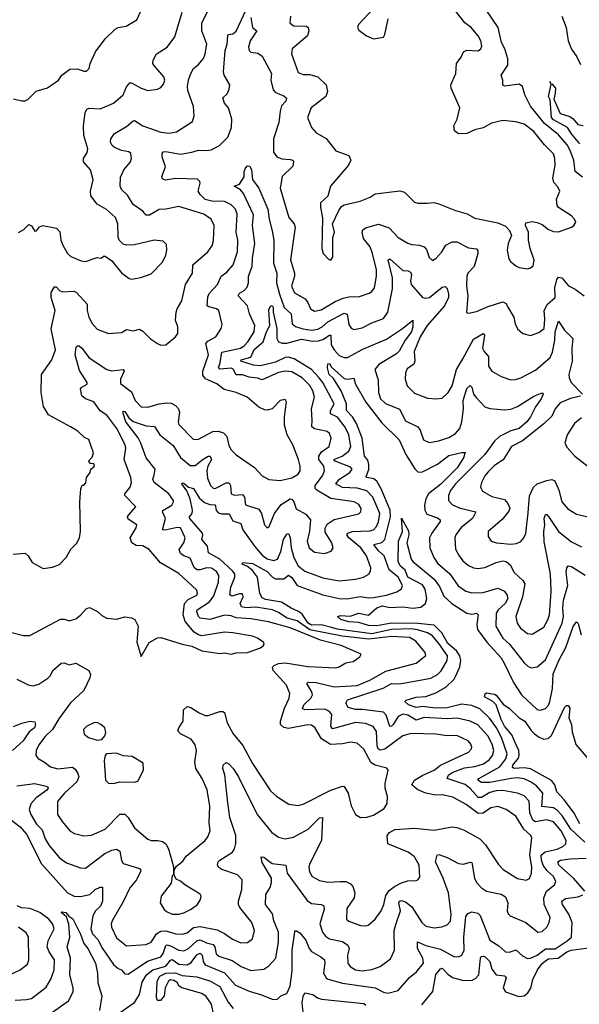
# Model space of a CAD drawing. Extents: x 1954683 to 2060285, y 904798 to 1016299.
# Tile 261 of 472: x 1972453 to 1975872, y 1006274 to 1012294. Entities that reach past the tile are written whole.
import ezdxf

# ---------------------------------------------------------------- set-up
doc = ezdxf.new("R2010")
doc.units = 0

msp = doc.modelspace()

# ---------------------------------------------------------------- linework, layer by layer
at = {"layer": '0CON10XD'}
for points in [[(1972415, 1011810), (1972465, 1011796.7), (1972485, 1011796.7), (1972502.5, 1011805), (1972552.7, 1011857.3), (1972622.7, 1011877.3), (1972690, 1011925), (1972710, 1011955), (1972758.1, 1011991.9), (1972805, 1011992.9), (1972845, 1011979.2), (1972860.3, 1011979.7), (1972877.5, 1011995), (1972882.5, 1012025), (1972915, 1012096.7), (1972975, 1012176.2), (1973035, 1012235.7), (1973055, 1012246.9), (1973103.3, 1012255), (1973168, 1012292), (1973219.4, 1012405)], [(1973515, 1011763.3), (1973480.1, 1011860.1), (1973477.6, 1011885), (1973484.1, 1011925.9), (1973500.3, 1011969.7), (1973515.6, 1011995), (1973543, 1012017), (1973575, 1012057.5), (1973585.9, 1012084.1), (1973596.1, 1012145), (1973565.9, 1012225), (1973565.3, 1012275), (1973615, 1012370.8)], [(1974616.7, 1012365), (1974523.3, 1012265), (1974517.5, 1012245), (1974525, 1012230), (1974572.5, 1012195), (1974615, 1012176), (1974675, 1012187.5), (1974685, 1012202.5), (1974705, 1012300)], [(1972445, 1010992.5), (1972478.3, 1011011.7), (1972508.3, 1011041.7), (1972525, 1011032.5), (1972545, 1011000), (1972555, 1011002.5), (1972572.7, 1011027.3), (1972593.9, 1011036.1), (1972678.3, 1011018.3), (1972697.3, 1010997.3), (1972704.3, 1010945), (1972715.6, 1010915), (1972745, 1010864), (1972765, 1010846), (1972828.7, 1010818.7), (1972854.3, 1010815.7), (1972925, 1010838.8), (1972950, 1010835), (1972965, 1010847.5), (1972975, 1010847.5), (1973015, 1010820), (1973075, 1010746.7), (1973121.7, 1010711.7), (1973135, 1010708), (1973192.3, 1010717.7), (1973255, 1010740), (1973325, 1010811.2), (1973345.6, 1010855), (1973352.5, 1010885), (1973348.8, 1010918.8), (1973329.5, 1010939.5), (1973275, 1010945.6), (1973155, 1010916.7), (1973105.5, 1010914.5), (1973085, 1010921.4), (1973061.1, 1010945), (1973054.7, 1010964.7), (1973052.2, 1011045), (1973037.5, 1011085), (1972983.3, 1011133.3), (1972925.4, 1011165.4), (1972886.9, 1011216.9), (1972885.4, 1011245), (1972901.9, 1011315), (1972885.6, 1011375), (1972842.9, 1011425), (1972843.1, 1011445), (1972865, 1011481.2), (1972869.6, 1011505), (1972845.4, 1011585), (1972841.6, 1011645), (1972852.4, 1011725), (1972862.9, 1011747.1), (1972877.8, 1011752.2), (1972945, 1011749.1), (1973025, 1011783.5), (1973085, 1011834.4), (1973105.9, 1011884.1), (1973125, 1011907.5), (1973135, 1011908.6), (1973195, 1011874.5), (1973235, 1011860.6), (1973295, 1011868), (1973315, 1011878.8), (1973330.6, 1011899.4), (1973338.6, 1011925), (1973332.9, 1011945), (1973271.4, 1012015), (1973265.8, 1012025), (1973267.5, 1012045), (1973287.4, 1012082.6), (1973354.7, 1012125.3), (1973400.6, 1012189.4), (1973445, 1012338.8)], [(1973731.7, 1011868.3), (1973735.8, 1011895), (1973703.1, 1011955), (1973698.5, 1011975), (1973708.2, 1012105), (1973719.7, 1012145), (1973723.7, 1012196.3), (1973727.3, 1012202.7), (1973755, 1012207.7), (1973775, 1012224.6), (1973835, 1012350)], [(1973865, 1012307.5), (1973875, 1012246), (1973902, 1012225), (1973861.5, 1012165), (1973850.4, 1012125), (1973854.5, 1012105), (1973865, 1012094.4), (1973908.8, 1012088.8), (1973935, 1012071.2), (1973990.6, 1011965), (1973986.4, 1011925), (1974001.2, 1011865), (1974015, 1011848.8), (1974067.7, 1011827.7), (1974083.5, 1011813.5), (1974079.1, 1011795), (1974053, 1011767), (1974043.5, 1011735), (1974035.4, 1011665), (1974003.3, 1011565), (1974003, 1011483), (1974025, 1011454.6), (1974055, 1011443.8), (1974105, 1011438.5), (1974120, 1011435), (1974126.6, 1011426.6), (1974122.2, 1011397.8), (1974055.6, 1011335), (1974044.7, 1011264.7), (1974097.5, 1011085), (1974130, 1011045), (1974135.8, 1011025.8), (1974106.7, 1010825), (1974131.1, 1010745), (1974131.1, 1010725), (1974114.6, 1010665.4), (1974132.9, 1010622.9), (1974196.8, 1010586.7), (1974213.8, 1010565), (1974230, 1010525), (1974255, 1010511.2), (1974295, 1010520), (1974380.1, 1010569.9), (1974429, 1010591), (1974465, 1010599.4), (1974529.5, 1010600.5), (1974588.1, 1010621.9), (1974605, 1010631.9), (1974621.8, 1010655), (1974633.9, 1010725), (1974632.8, 1010765), (1974608.2, 1010865), (1974594.7, 1010905), (1974552.7, 1010955), (1974544.7, 1010995.3), (1974550.3, 1011009.7), (1974565, 1011020.4), (1974645, 1011044.6), (1974710.5, 1011020.5), (1974765, 1010962.5), (1974825, 1010926.9), (1974848.3, 1010918.3), (1974896.2, 1010916.2), (1974925, 1010904.4), (1974938.5, 1010888.5), (1974955, 1010840.8), (1974975, 1010821.4), (1974995, 1010832.9), (1975033.3, 1010875), (1975056.9, 1010915), (1975095, 1010935.4), (1975125, 1010935.3), (1975195, 1010899.3), (1975243.8, 1010893.8), (1975251.5, 1010881.5), (1975251.8, 1010865), (1975229.5, 1010785), (1975192.1, 1010745), (1975185.5, 1010725.5), (1975183.8, 1010665), (1975190.5, 1010605), (1975184, 1010504), (1975195, 1010499.2), (1975245, 1010508.7), (1975315, 1010540.4), (1975405, 1010567.9), (1975425, 1010558.6), (1975436, 1010536), (1975472.5, 1010475), (1975480.8, 1010435), (1975495, 1010403.8), (1975526.7, 1010375), (1975575, 1010361.9), (1975625, 1010382.2), (1975657.1, 1010405), (1975662.2, 1010465), (1975658.7, 1010515), (1975678.8, 1010555), (1975724.6, 1010595), (1975722.9, 1010655), (1975734.8, 1010705.3), (1975745, 1010719.4), (1975765, 1010716.4), (1975805.8, 1010665.8), (1975846.3, 1010646.3), (1975901.4, 1010605)], [(1974108.1, 1012315), (1974104.2, 1012275), (1974125.6, 1012255.6), (1974205, 1012254), (1974215.8, 1012245), (1974219.4, 1012225), (1974211.1, 1012195), (1974116.7, 1012115), (1974113.3, 1012085), (1974155, 1011971.2), (1974185, 1011958.6), (1974225, 1011957.8), (1974275.3, 1011945.3), (1974326.2, 1011895), (1974334, 1011855), (1974322.9, 1011825), (1974234.3, 1011755), (1974211.4, 1011695), (1974235.5, 1011635), (1974265, 1011602.2), (1974325, 1011566.9), (1974385, 1011492), (1974465, 1011463.8), (1974475.6, 1011435.6), (1974462.5, 1011405), (1974351.2, 1011275), (1974335.8, 1011214.2), (1974291.2, 1011175), (1974290.8, 1011145), (1974303, 1011083), (1974298, 1010895), (1974306.2, 1010865), (1974339.5, 1010829.5), (1974355, 1010822.5), (1974365.7, 1010844.3), (1974367, 1010963), (1974376, 1010995), (1974364.3, 1011045.7), (1974402.6, 1011127.4), (1974419.1, 1011150.9), (1974435, 1011162), (1974532.5, 1011185), (1974595, 1011208.9), (1974625, 1011228.9), (1974775, 1011248.1), (1974805, 1011240), (1974865, 1011178), (1974885, 1011172.5), (1974942.3, 1011172.3), (1974984.3, 1011175.7), (1975015, 1011167.8), (1975115, 1011126.9), (1975187.4, 1011107.4), (1975235, 1011080.8), (1975375, 1011052.5), (1975422.1, 1011032.1), (1975445.8, 1011005), (1975457.5, 1010975), (1975438, 1010925), (1975432.5, 1010885), (1975442.3, 1010832.3), (1975452.5, 1010815), (1975485, 1010788.8), (1975505, 1010778.8), (1975555, 1010771.2), (1975575, 1010776.7), (1975590.5, 1010789.5), (1975597, 1010823), (1975572.2, 1010895), (1975561.4, 1010945), (1975561.4, 1010995), (1975544.2, 1011035), (1975545, 1011052.5), (1975585, 1011060), (1975615, 1011054.3), (1975645, 1011041.1), (1975685, 1011011.1), (1975715, 1010998.6), (1975745, 1010997.1), (1975825, 1011025.8), (1975838.8, 1011035), (1975851.2, 1011055), (1975844, 1011075), (1975825.8, 1011095), (1975745.4, 1011145.4), (1975736.8, 1011156.8), (1975733.7, 1011196.3), (1975752.9, 1011245), (1975741.7, 1011271.7), (1975717.7, 1011297.7), (1975710, 1011325), (1975725.4, 1011405), (1975723.6, 1011445), (1975714, 1011474), (1975659.2, 1011529.2), (1975595, 1011609.6), (1975535, 1011654.6), (1975485, 1011670), (1975405, 1011676.9), (1975335, 1011660.6), (1975285, 1011631.8), (1975235, 1011620.8), (1975185, 1011598.9), (1975135, 1011596.9), (1975110.8, 1011615), (1975105.7, 1011645), (1975126.7, 1011685), (1975141.4, 1011755), (1975090, 1011875), (1975086.7, 1011895), (1975118, 1011965), (1975122.5, 1012025), (1975151.2, 1012065), (1975165, 1012098), (1975185, 1012108), (1975255, 1012103.1), (1975270.8, 1012115), (1975277.6, 1012132.4), (1975270.8, 1012165), (1975255, 1012195.7), (1975212.2, 1012245), (1975172.9, 1012275), (1975107.7, 1012357.7)], [(1975891.9, 1011331.9), (1975847.7, 1011365), (1975838.5, 1011435), (1975817.3, 1011495), (1975798.5, 1011528.5), (1975745, 1011590.6), (1975659.9, 1011659.9), (1975574.1, 1011765), (1975539.3, 1011835), (1975525.8, 1011885.8), (1975505, 1011899.6), (1975417.7, 1011887.7), (1975404.3, 1011894.3), (1975404.4, 1011925), (1975394.2, 1011955), (1975436.5, 1012015), (1975435.6, 1012055), (1975417.5, 1012115), (1975396.1, 1012155), (1975377.5, 1012245), (1975303.6, 1012353.6)], [(1975765.4, 1012315), (1975793.2, 1012246.8), (1975803.9, 1012165), (1975824.3, 1012114.3), (1975857.3, 1012067.3), (1975880.6, 1012020.6)], [(1975875.4, 1011535), (1975825, 1011595.3), (1975800.9, 1011635), (1975715, 1011681.7), (1975702.6, 1011695), (1975693.8, 1011803.8), (1975684.6, 1011825), (1975700, 1011900), (1975693.3, 1011916.7), (1975700, 1011900), (1975705, 1011901.2), (1975726.7, 1011875), (1975725.3, 1011844.7)], [(1972405, 1008546.4), (1972475, 1008527.8), (1972515, 1008528.6), (1972701.9, 1008628.1), (1972725, 1008628.8), (1972755, 1008618.9), (1972795, 1008630.9), (1972825, 1008652.1), (1972858.9, 1008691.1), (1972879.1, 1008699.1), (1972927.5, 1008675), (1972955, 1008650), (1972985, 1008633.8), (1973045, 1008628), (1973095, 1008642.5), (1973136.6, 1008636.6), (1973156.9, 1008626.9), (1973177.5, 1008585), (1973167.7, 1008487.7), (1973195, 1008400), (1973244.1, 1008485.9), (1973295, 1008513.8), (1973315, 1008517.5), (1973445, 1008475.8), (1973504.1, 1008464.1), (1973565, 1008436), (1973675, 1008418.6), (1973705, 1008422.5), (1973745, 1008414), (1973775, 1008422), (1973845, 1008424.2), (1973925, 1008454.2), (1973941.2, 1008465), (1973946.7, 1008475), (1973943.8, 1008485), (1973905, 1008512.5), (1973875, 1008524.4), (1973755, 1008545.9), (1973705, 1008548.2), (1973565, 1008527.5), (1973545, 1008531.9), (1973519.3, 1008549.3), (1973464.8, 1008614.8), (1973452.4, 1008655), (1973460.7, 1008725), (1973481.8, 1008748.2), (1973534.4, 1008775), (1973540, 1008785), (1973534.5, 1008805), (1973425, 1008908), (1973313.6, 1008973.6), (1973244.5, 1009054.5), (1973205, 1009077.3), (1973165, 1009079.7), (1973136.9, 1009095), (1973128.5, 1009125), (1973165, 1009187.5), (1973168.2, 1009205), (1973115, 1009239.2), (1973111.1, 1009255), (1973117.5, 1009265), (1973162, 1009315), (1973095.6, 1009385), (1973095.6, 1009395), (1973127.7, 1009435), (1973136.1, 1009465), (1973132, 1009495), (1973091.6, 1009605), (1973100.6, 1009675), (1973096.6, 1009695), (1973045.3, 1009795), (1972985.3, 1009875), (1972945, 1009901.5), (1972905, 1009957.5), (1972854.3, 1009975), (1972831.3, 1009995), (1972824, 1010036), (1972832.7, 1010047.3), (1972864.2, 1010065), (1972865.5, 1010075), (1972818.6, 1010148.6), (1972791.5, 1010245), (1972797.6, 1010292.4), (1972805, 1010300.5), (1972815, 1010299.6), (1972832.7, 1010285), (1972876.8, 1010226.8), (1972985.3, 1010155.3), (1973015, 1010147.8), (1973084.4, 1010154.4), (1973090.6, 1010145), (1973068.4, 1010095), (1973068.8, 1010068.8), (1973135, 1010019.5), (1973158.4, 1009965), (1973195, 1009927.5), (1973234.7, 1009925.3), (1973304.7, 1009945.3), (1973350.9, 1009950.9), (1973378.5, 1009948.5), (1973404.3, 1009935), (1973422.2, 1009915), (1973430, 1009895), (1973421.9, 1009835), (1973425, 1009818.8), (1973515, 1009727.1), (1973545, 1009728.1), (1973633.2, 1009776.8), (1973665, 1009778.2), (1973697.2, 1009767.2), (1973718.2, 1009745), (1973731.1, 1009691.1), (1973745, 1009664.3), (1973775, 1009634), (1973888, 1009555), (1973935, 1009505.8), (1973975, 1009482.5), (1974045, 1009475.7), (1974115, 1009491.8), (1974154.2, 1009515), (1974166.7, 1009535), (1974167.3, 1009565), (1974155.8, 1009604.2), (1974122.5, 1009695), (1974086.7, 1009755), (1974071.4, 1009815), (1974070, 1009865), (1974083.3, 1009955), (1974075, 1009972.5), (1974045, 1009966.2), (1973994.5, 1009915.5), (1973965, 1009905.6), (1973948.3, 1009908.3), (1973915, 1009925.7), (1973842.5, 1009985), (1973774.6, 1010014.6), (1973701.9, 1010031.9), (1973656.9, 1010066.9), (1973587.5, 1010097.5), (1973571.2, 1010121.2), (1973572.6, 1010145), (1973605.8, 1010244.2), (1973589.6, 1010315), (1973601.7, 1010328.3), (1973651.5, 1010355), (1973684.3, 1010405), (1973689.7, 1010430.3), (1973668.9, 1010515), (1973655, 1010526.2), (1973607.7, 1010537.7), (1973598.9, 1010545), (1973601.6, 1010598.4), (1973610.1, 1010619.9), (1973662.1, 1010675), (1973682.9, 1010725), (1973719.2, 1010750.8), (1973756.4, 1010795), (1973782.9, 1010875), (1973786.2, 1010946.2), (1973775.7, 1010995.7), (1973782.1, 1011105), (1973771.2, 1011135), (1973745, 1011162.8), (1973705, 1011182.4), (1973625.8, 1011184.2), (1973585, 1011195.3), (1973554.6, 1011225), (1973543.8, 1011245), (1973555.6, 1011295), (1973554.3, 1011305), (1973539.6, 1011319.6), (1973405, 1011322.8), (1973343.6, 1011313.6), (1973325, 1011320.8), (1973320.5, 1011335), (1973344.5, 1011395), (1973323.8, 1011455), (1973322.7, 1011475), (1973329.2, 1011485), (1973345, 1011488.2), (1973435, 1011471.4), (1973505, 1011483.3), (1973545, 1011496.9), (1973595, 1011493.4), (1973622.2, 1011497.8), (1973672.9, 1011525), (1973724.2, 1011575), (1973746.9, 1011635), (1973750, 1011685), (1973728.6, 1011755), (1973705, 1011784), (1973693.8, 1011815), (1973720.5, 1011839.5), (1973731.7, 1011868.3)], [(1975725.3, 1011844.7), (1975717.8, 1011807.8), (1975755, 1011720), (1975815, 1011700.9), (1975835, 1011687.1), (1975862.9, 1011652.9), (1975897, 1011647)], [(1972413.3, 1009026.7), (1972485, 1009032), (1972505, 1009016.7), (1972528, 1008975), (1972595, 1008938), (1972652.7, 1008947.3), (1972695, 1008962), (1972737.5, 1009005), (1972765, 1009056.2), (1972799.1, 1009090.9), (1972817.5, 1009125), (1972824.3, 1009165), (1972819.5, 1009345), (1972826.7, 1009425), (1972835, 1009447.5), (1972845, 1009447.5), (1972857.7, 1009462.3), (1972861.2, 1009495), (1972883.3, 1009525), (1972887.5, 1009545), (1972910, 1009565), (1972905, 1009577.5), (1972885, 1009580), (1972872.5, 1009595), (1972895, 1009620), (1972903.3, 1009645), (1972875, 1009727.5), (1972849.3, 1009739.3), (1972807.3, 1009777.3), (1972763.3, 1009805), (1972627.6, 1009877.6), (1972598.8, 1009928.8), (1972584, 1010015), (1972586, 1010125), (1972648.1, 1010215), (1972671.1, 1010275), (1972645.4, 1010404.6), (1972668.5, 1010515), (1972644.5, 1010595), (1972645.6, 1010625), (1972665, 1010660), (1972675, 1010660), (1972695, 1010638.6), (1972715, 1010629.4), (1972785, 1010633.8), (1972800, 1010625), (1972864.4, 1010555), (1972865.4, 1010515), (1972875.5, 1010475), (1972895, 1010437.1), (1972925, 1010402.2), (1972995.7, 1010375.7), (1973075, 1010380.6), (1973105, 1010400.6), (1973145, 1010391.9), (1973185, 1010400.8), (1973205, 1010390), (1973252.2, 1010342.2), (1973295, 1010314), (1973315, 1010303.8), (1973345, 1010306.2), (1973405, 1010354), (1973418.1, 1010375), (1973418.6, 1010415), (1973405.6, 1010455.6), (1973408.5, 1010505), (1973414, 1010526), (1973443.5, 1010575), (1973465.4, 1010674.6), (1973509.1, 1010745), (1973511.5, 1010795), (1973603.3, 1010875), (1973630.5, 1010915), (1973637.7, 1010945), (1973641.2, 1011035), (1973623.1, 1011075), (1973577.5, 1011105), (1973425, 1011152.1), (1973345, 1011135.5), (1973305, 1011133.5), (1973245, 1011098.8), (1973225, 1011098.1), (1973205, 1011122.9), (1973145, 1011164.6), (1973110.8, 1011220.8), (1973075.7, 1011255.7), (1973066.1, 1011275), (1973068.3, 1011331.7), (1973088.5, 1011375), (1973128.9, 1011425), (1973135.6, 1011445.6), (1973130.8, 1011475), (1973120, 1011485), (1973074, 1011494), (1973032.3, 1011512.3), (1973016.9, 1011525), (1973008.1, 1011545), (1973010, 1011565), (1973032.4, 1011597.6), (1973105, 1011640.9), (1973145, 1011675.6), (1973155, 1011676.7), (1973206, 1011645), (1973315, 1011607.1), (1973365, 1011599.6), (1973411.7, 1011608.3), (1973508.2, 1011671.8), (1973518.9, 1011705), (1973515, 1011763.3)], [(1972435, 1008262.2), (1972505, 1008227.1), (1972535, 1008220.6), (1972569.8, 1008230.2), (1972625, 1008268.2), (1972641.2, 1008285), (1972655.9, 1008314.1), (1972705, 1008359.4), (1972725, 1008362.5), (1972755, 1008350), (1972795, 1008359.2), (1972874.2, 1008314.2), (1972885, 1008290), (1972881.1, 1008268.9), (1972845, 1008191.8), (1972763.7, 1008116.3), (1972690.8, 1008019.2), (1972653.6, 1007955), (1972607.8, 1007912.2), (1972570.1, 1007859.9), (1972552.5, 1007825), (1972551.4, 1007795), (1972565, 1007775.8), (1972604, 1007755), (1972641.2, 1007725), (1972685, 1007714.1), (1972775, 1007723.1), (1972791.6, 1007711.6), (1972808.7, 1007685), (1972814.7, 1007665), (1972802.5, 1007635), (1972725.4, 1007565), (1972683.4, 1007513.4), (1972684.4, 1007435), (1972711.3, 1007391.3), (1972761.9, 1007331.9), (1972787.7, 1007317.7), (1972844.6, 1007304.6), (1972891.9, 1007308.1), (1972975, 1007345.4), (1973065, 1007436.4), (1973095, 1007435.6), (1973115, 1007415.6), (1973155, 1007353.5), (1973235, 1007283.1), (1973255, 1007274.5), (1973296.1, 1007276.1), (1973325, 1007270), (1973344.7, 1007254.7), (1973362.1, 1007225), (1973392, 1007115), (1973391.7, 1007068.3), (1973385, 1007060), (1973378, 1007015), (1973318, 1006935), (1973310, 1006895), (1973335, 1006853.3), (1973350.3, 1006840.3), (1973385, 1006825.6), (1973425, 1006825.5), (1973455, 1006832.9), (1973500, 1006855), (1973538.6, 1006885), (1973557.1, 1006915), (1973560.8, 1006935), (1973555, 1006948), (1973461.2, 1007005), (1973435, 1007027.5), (1973408.3, 1007038.3), (1973396.7, 1007065), (1973397, 1007093), (1973410.8, 1007119.2), (1973450, 1007150), (1973469.4, 1007180.6), (1973585, 1007275.7), (1973602.6, 1007297.4), (1973616.4, 1007335), (1973610.8, 1007385), (1973614.6, 1007485.4), (1973598.5, 1007585), (1973567.8, 1007655), (1973528.9, 1007715), (1973523.5, 1007755), (1973533.6, 1007825), (1973525, 1007861.2), (1973501.4, 1007895), (1973435, 1007927.3), (1973419.1, 1007945), (1973424.6, 1007965), (1973450.7, 1008005), (1973454.2, 1008075), (1973475.6, 1008094.4), (1973499.3, 1008089.3), (1973549.2, 1008055), (1973585, 1008039.6), (1973605, 1008040), (1973675, 1008063.1), (1973695, 1008064.2), (1973705, 1008058), (1973720, 1007995), (1973756.8, 1007926.8), (1973816, 1007856), (1973875, 1007746.9), (1973985, 1007578.6), (1974023.4, 1007543.4), (1974097.4, 1007497.4), (1974155, 1007489.4), (1974185, 1007498.1), (1974355, 1007583.5), (1974425, 1007608.2), (1974435.6, 1007605), (1974460.5, 1007565), (1974477.6, 1007487.6), (1974504.3, 1007434.3), (1974535.9, 1007415.9), (1974575, 1007417.1), (1974615, 1007430.6), (1974679.4, 1007470.6), (1974698.3, 1007501.7), (1974700.6, 1007545), (1974686.4, 1007595), (1974686.4, 1007623.6), (1974703.8, 1007705), (1974697.1, 1007717.1), (1974625, 1007736), (1974599.7, 1007749.7), (1974555, 1007833.1), (1974515, 1007870.5), (1974475, 1007876.1), (1974425, 1007866.1), (1974352.2, 1007862.2), (1974297.8, 1007897.8), (1974255.3, 1007965.3), (1974235, 1007979.6), (1974212.6, 1007982.6), (1974095, 1007960.3), (1974066.4, 1007966.4), (1974045.4, 1007985.4), (1974045.4, 1008005), (1974070.7, 1008085), (1974099.6, 1008145), (1974103.8, 1008175), (1974082.3, 1008225), (1974000.9, 1008315), (1973997.5, 1008335), (1974006.9, 1008345), (1974035, 1008357.6), (1974075, 1008362.5), (1974215, 1008339.1), (1974385, 1008331.1), (1974405, 1008336.2), (1974445, 1008361.9), (1974490.6, 1008369.4), (1974531.2, 1008398.8), (1974540, 1008415), (1974417.4, 1008467.4), (1974290.9, 1008500.9), (1974105, 1008575.5), (1973973, 1008613), (1973865, 1008630.6), (1973775, 1008637.3), (1973745, 1008648.3), (1973705, 1008653), (1973615, 1008626.7), (1973555.2, 1008635.2), (1973545, 1008644.7), (1973534.8, 1008675), (1973537.1, 1008685), (1973611.8, 1008735), (1973639.7, 1008770.3), (1973667.4, 1008855), (1973669.1, 1008895), (1973655, 1008919.6), (1973625, 1008939.4), (1973595, 1008942.5), (1973555, 1008929.3), (1973535, 1008929.7), (1973519.5, 1008945), (1973495, 1009001.8), (1973455, 1009015.8), (1973435, 1009029.6), (1973427.7, 1009055), (1973455.8, 1009095), (1973463.5, 1009125), (1973435, 1009186), (1973415, 1009189.5), (1973342, 1009172), (1973324.4, 1009175), (1973342.6, 1009245), (1973325.4, 1009285), (1973327.9, 1009292.1), (1973381.5, 1009325), (1973393.5, 1009345), (1973392.5, 1009355), (1973363.8, 1009395), (1973273.5, 1009465), (1973266.7, 1009485), (1973275, 1009510), (1973280.4, 1009545), (1973225, 1009615.8), (1973193.8, 1009705), (1973176.4, 1009736.4), (1973101, 1009835), (1973084.1, 1009885.9), (1973085, 1009900), (1973095, 1009898.2), (1973119, 1009859), (1973145, 1009837.6), (1973225, 1009810.4), (1973276, 1009806), (1973309.6, 1009755), (1973390.5, 1009690.5), (1973436, 1009616), (1973495, 1009567.8), (1973525, 1009568.3), (1973573.2, 1009606.8), (1973605, 1009625.7), (1973616, 1009626), (1973623.8, 1009605), (1973602.7, 1009565), (1973596.4, 1009535), (1973601, 1009491), (1973617.9, 1009445), (1973635, 1009429.2), (1973647.6, 1009427.6), (1973715, 1009462.3), (1973733, 1009463), (1973741.2, 1009445), (1973745.3, 1009395.3), (1973765, 1009386.6), (1973815, 1009391.6), (1973825.5, 1009375.5), (1973833.3, 1009326.7), (1973915, 1009300.5), (1973930, 1009275), (1973948, 1009205), (1973965, 1009186.7), (1973977.5, 1009195), (1974010, 1009275), (1974051, 1009329), (1974105, 1009364), (1974115, 1009362.7), (1974128.9, 1009345), (1974142.9, 1009302.9), (1974200.8, 1009270.8), (1974229.1, 1009235), (1974223.8, 1009166.2), (1974210, 1009105), (1974221.1, 1009065), (1974255, 1009038.9), (1974315, 1009030), (1974356.2, 1009045), (1974368.6, 1009065), (1974360.5, 1009095), (1974320.3, 1009160.3), (1974319.6, 1009185), (1974331.2, 1009208.8), (1974375, 1009237.6), (1974525, 1009273.1), (1974537.1, 1009285), (1974539.4, 1009305), (1974525, 1009330), (1974496, 1009345), (1974355, 1009366.7), (1974267.5, 1009417.5), (1974257.9, 1009427.9), (1974257.7, 1009445), (1974304.1, 1009505), (1974316, 1009535), (1974311.2, 1009565), (1974280, 1009605), (1974281.4, 1009625), (1974297.4, 1009652.6), (1974343.1, 1009685), (1974356.4, 1009735), (1974345, 1009764), (1974332, 1009775), (1974255, 1009792.1), (1974236.9, 1009805), (1974240.6, 1009845), (1974235.4, 1009915), (1974254.1, 1009985.9), (1974243.8, 1010025), (1974225, 1010058.2), (1974179.3, 1010105), (1974115, 1010141.4), (1974075, 1010144.2), (1974035, 1010136.3), (1973935, 1010091.2), (1973905, 1010101.8), (1973855, 1010107.7), (1973815, 1010123), (1973775, 1010122.2), (1973756.2, 1010156.2), (1973745, 1010163.1), (1973675, 1010156.5), (1973667.4, 1010165), (1973678.2, 1010195), (1973688.4, 1010261.6), (1973802.9, 1010285), (1973825, 1010300), (1973845.9, 1010325), (1973885.3, 1010385), (1973890, 1010425), (1973856.8, 1010495), (1973843.8, 1010545), (1973787.9, 1010605), (1973795, 1010620.9), (1973825, 1010637.9), (1973841.8, 1010658.3), (1973850, 1010685), (1973851, 1010725), (1973873.9, 1010785), (1973875.2, 1010834.8), (1973890, 1010925), (1973874.7, 1011035), (1973881.5, 1011101.5), (1973820.4, 1011230.4), (1973802.5, 1011252.5), (1973763.8, 1011275), (1973795, 1011288.8), (1973825, 1011333.3), (1973824.3, 1011365), (1973831.5, 1011385), (1973845, 1011400.8), (1973858.8, 1011398.8), (1973869.6, 1011375), (1973875, 1011316.7), (1973915, 1011263.8), (1973970, 1011135), (1973976.2, 1011073.8), (1973995, 1011002.5)], [(1973995, 1011002.5), (1974005.6, 1010945.6), (1974002.8, 1010805), (1974024.8, 1010745), (1974022.2, 1010685), (1974041.1, 1010615), (1974069.3, 1010535), (1974112, 1010495), (1974118.2, 1010435), (1974137.8, 1010417.8), (1974183.5, 1010403.5), (1974235, 1010395.6), (1974275, 1010401.6), (1974300.7, 1010415), (1974335, 1010447.3), (1974435, 1010500), (1974454.2, 1010494.2), (1974465, 1010430), (1974477.8, 1010407.8), (1974495, 1010398.9), (1974545, 1010409.1), (1974605, 1010441.2), (1974675, 1010466.4), (1974701.8, 1010505), (1974731.7, 1010648.3), (1974730.4, 1010715), (1974704.7, 1010825.3), (1974715, 1010830.8), (1974795, 1010761.1), (1974827.5, 1010757.5), (1974840.2, 1010750.3), (1974847.5, 1010735), (1974841.4, 1010695), (1974845.3, 1010675), (1974915, 1010596.1), (1974935, 1010590.3), (1974957.1, 1010595), (1975035, 1010659.2), (1975053.3, 1010663.3), (1975065, 1010650), (1975073.6, 1010615), (1975073.8, 1010595), (1975047.7, 1010545), (1974942.5, 1010425), (1974900.6, 1010355), (1974863.7, 1010265), (1974867.1, 1010205), (1974861.9, 1010188.1), (1974821.1, 1010158.9), (1974810, 1010135), (1974807.5, 1010095), (1974820.8, 1010055), (1974865, 1010010.9), (1974945, 1009980), (1974995, 1009975.8), (1975035, 1009980), (1975070.6, 1010015), (1975094.6, 1010055), (1975122.6, 1010155), (1975161.1, 1010221.1), (1975225, 1010341.1), (1975285, 1010374.3), (1975292.2, 1010365), (1975281.9, 1010285), (1975290.9, 1010265), (1975318, 1010235), (1975318.6, 1010175), (1975337.5, 1010145), (1975395, 1010111.9), (1975455, 1010092.5), (1975483.4, 1010093.4), (1975515.3, 1010104.7), (1975605, 1010151.2), (1975695, 1010229.1), (1975708.6, 1010261.4), (1975723.4, 1010335), (1975725, 1010385.7), (1975745, 1010450), (1975781.1, 1010395), (1975833.8, 1010345), (1975826.8, 1010283.2), (1975828, 1010205), (1975809.2, 1010125), (1975809.7, 1010105), (1975823.6, 1010075), (1975891.9, 1010005)], [(1973723.9, 1007505), (1973706.6, 1007676.6), (1973693.5, 1007716.5), (1973696.5, 1007735), (1973715, 1007751.4), (1973730.8, 1007745), (1973757.5, 1007715), (1973790, 1007665), (1973904.8, 1007434.8), (1973993.5, 1007325), (1974034.2, 1007295), (1974075, 1007285.5), (1974125, 1007296), (1974215, 1007344.1), (1974285, 1007413.1), (1974303.3, 1007415), (1974296.2, 1007275), (1974224.7, 1007135), (1974219.2, 1007115), (1974224.1, 1007084.1), (1974240.5, 1007055), (1974285, 1007030), (1974335, 1007020), (1974413.8, 1007023.8), (1974445, 1007024.5), (1974475, 1007010), (1974487.5, 1006995), (1974500.5, 1006955), (1974496.7, 1006925), (1974450.8, 1006859.2), (1974450, 1006795), (1974465, 1006781.9), (1974535, 1006756.5), (1974565, 1006753.1), (1974581.3, 1006758.7), (1974625, 1006794.3), (1974660.9, 1006845), (1974678.4, 1006885), (1974690.2, 1006939.8), (1974710.6, 1006969.4), (1974743.3, 1006995), (1974785, 1007016.7), (1974825, 1007027.9), (1974875, 1007031.1), (1974886, 1007035), (1974898.2, 1007051.8), (1974894.6, 1007125), (1974866.2, 1007175), (1974826.7, 1007205), (1974702.5, 1007255), (1974699.1, 1007305), (1974712.1, 1007325), (1974745, 1007342.4), (1974865, 1007351.5), (1974985, 1007339.1), (1975095, 1007359.5), (1975125, 1007355.6), (1975169.4, 1007339.4), (1975265.4, 1007285.4), (1975299.3, 1007249.3), (1975379.2, 1007129.2), (1975407.2, 1007097.2), (1975495, 1007042.7), (1975547.3, 1007032.7), (1975567.9, 1007042.1), (1975581.1, 1007075), (1975581.6, 1007115), (1975569.8, 1007185), (1975582.3, 1007292.3), (1975576.5, 1007305), (1975534.1, 1007345), (1975483.8, 1007423.8), (1975425, 1007464), (1975375, 1007482.5), (1975331.4, 1007475), (1975285, 1007441.5), (1975255, 1007441.3), (1975181.9, 1007495), (1975100.1, 1007540.1), (1975035, 1007554), (1974993.4, 1007553.4), (1974935, 1007564), (1974885.9, 1007585.9), (1974849.4, 1007615), (1974865, 1007644.3), (1974915.6, 1007675), (1974985, 1007705.3), (1975025, 1007736.2), (1975195.5, 1007815), (1975214.5, 1007835), (1975216.2, 1007845), (1975209.5, 1007865), (1975192.9, 1007885), (1975125, 1007918), (1975065.8, 1007915.8), (1974995, 1007924.7), (1974845, 1007928.8), (1974794.4, 1007915), (1974685, 1007834.8), (1974655, 1007828.1), (1974644.2, 1007835), (1974636.3, 1007855), (1974632.2, 1007942.2), (1974611.9, 1007971.9), (1974565, 1007990), (1974505, 1007995.9), (1974365, 1007957.5), (1974354.3, 1007974.3), (1974359.8, 1008045), (1974345.8, 1008065), (1974318, 1008078), (1974194.8, 1008074.7), (1974181.6, 1008081.6), (1974188.8, 1008105), (1974232.1, 1008145), (1974242.4, 1008165), (1974238.4, 1008185), (1974206.7, 1008235), (1974215, 1008244.4), (1974265, 1008241), (1974375, 1008213.9), (1974515, 1008222.6), (1974592.5, 1008255), (1974689.7, 1008310.3), (1974875, 1008360), (1974934.2, 1008405.8), (1974930.8, 1008425), (1974872.9, 1008495), (1974835, 1008516.3), (1974725, 1008523.5), (1974585.5, 1008505.5), (1974424.2, 1008525), (1974225, 1008564.3), (1974147.6, 1008617.6), (1974086.8, 1008635), (1974035, 1008669.4), (1973998.1, 1008685), (1973895, 1008702.2), (1973835, 1008698.8), (1973808.5, 1008705), (1973800.5, 1008725), (1973817.5, 1008765), (1973815, 1008782.5), (1973795, 1008783.8), (1973748.3, 1008768.3), (1973736.7, 1008776.7), (1973742.3, 1008825), (1973767.2, 1008885), (1973766.5, 1008906.5), (1973753.5, 1008925), (1973675, 1008995.2), (1973606.2, 1009035), (1973601.2, 1009075), (1973565.4, 1009115), (1973572.2, 1009145), (1973568.9, 1009155), (1973491.8, 1009245), (1973490, 1009255), (1973506.3, 1009273.7), (1973509, 1009295), (1973494, 1009365), (1973473.6, 1009413.6), (1973442.9, 1009455), (1973445, 1009462.5), (1973455, 1009459.2), (1973485, 1009436.5), (1973515, 1009427.5), (1973549.8, 1009369.8), (1973581.5, 1009341.5), (1973615, 1009329.8), (1973647.7, 1009327.7), (1973653.2, 1009295), (1973665, 1009279.2), (1973685, 1009271.7), (1973732.9, 1009272.9), (1973755, 1009229.2), (1973803.4, 1009213.4), (1973815.4, 1009175), (1973887.4, 1009075), (1973935, 1009020.6), (1973965, 1008997.5), (1974005, 1008986.7), (1974028.2, 1008995), (1974048.3, 1009041.7), (1974064, 1009115), (1974085, 1009148.9), (1974095, 1009152.5), (1974105, 1009128.8), (1974111, 1009065), (1974127, 1009005), (1974154.8, 1008954.8), (1974195, 1008922.5), (1974305, 1008882.1), (1974405, 1008862.8), (1974505, 1008872.5), (1974554, 1008886), (1974586.2, 1008903.8), (1974597.2, 1008922.8), (1974597.6, 1008942.4), (1974572.2, 1009015), (1974537.9, 1009065), (1974464.7, 1009125), (1974451.5, 1009145), (1974457.1, 1009155), (1974486, 1009165), (1974591.5, 1009168.5), (1974615, 1009175.3), (1974632.5, 1009195), (1974645, 1009223.3), (1974652.8, 1009275), (1974610.2, 1009375), (1974573.4, 1009413.5), (1974515, 1009430.3), (1974425, 1009433.4), (1974384.5, 1009455), (1974407.7, 1009485), (1974470.5, 1009525), (1974483.8, 1009545), (1974475, 1009557.6), (1974381.1, 1009595), (1974373.3, 1009605), (1974422.4, 1009625), (1974464.7, 1009655), (1974477.2, 1009685), (1974464.1, 1009755), (1974442.6, 1009802.6), (1974395, 1009864.2), (1974352.9, 1009885), (1974352.6, 1009905), (1974375.2, 1009945.2), (1974305.9, 1010075), (1974282.3, 1010105), (1974235, 1010155.2), (1974130.8, 1010220.8), (1974095, 1010230.7), (1974075, 1010229.1), (1974015, 1010200.4), (1973925, 1010177.7), (1973881.6, 1010181.6), (1973804.6, 1010205), (1973806, 1010215), (1973865, 1010229.5), (1973885, 1010277.5), (1973940.2, 1010325), (1973959.9, 1010385), (1973981.4, 1010425), (1973975, 1010520), (1973985, 1010541.4), (1973995, 1010545.7), (1974001.9, 1010535), (1974000.6, 1010505), (1974024.5, 1010405), (1974024.7, 1010345), (1974034.8, 1010324.8), (1974055.9, 1010315.9), (1974085.2, 1010315.2), (1974175, 1010340.4), (1974245, 1010328), (1974279.5, 1010329.5), (1974305, 1010337.7), (1974345, 1010365.3), (1974355, 1010365.4), (1974357, 1010305), (1974375, 1010274.7), (1974405, 1010241.6), (1974435, 1010228.8), (1974455, 1010227.8), (1974550.6, 1010279.4), (1974695, 1010340.8), (1974791.5, 1010405), (1974855, 1010456.2), (1974855.6, 1010415.6), (1974847.7, 1010385), (1974807.5, 1010335), (1974772.4, 1010267.6), (1974755, 1010251.1), (1974647.5, 1010185), (1974622.7, 1010155), (1974642.5, 1010092.5), (1974645.2, 1010015.2), (1974656.7, 1009975), (1974687.8, 1009947.8), (1974773.1, 1009913.1), (1974810.5, 1009840.5), (1974885, 1009805.4), (1974899.5, 1009785), (1974920.8, 1009725), (1974955, 1009707.8), (1975015, 1009717.9), (1975075, 1009740.3), (1975115, 1009764.7), (1975141.6, 1009795), (1975154.7, 1009835), (1975163.9, 1009915), (1975161.9, 1009965), (1975185, 1010038.1), (1975205, 1010058.1), (1975215, 1010046.2), (1975226.9, 1010005), (1975243.1, 1009983.1), (1975295, 1009927.5), (1975325, 1009916.1), (1975415, 1009909.2), (1975455, 1009913.1), (1975495, 1009929.7), (1975595, 1009991.2), (1975645, 1010012.5), (1975652.5, 1010005), (1975640.4, 1009975), (1975604.1, 1009925.9), (1975574.7, 1009865), (1975551.9, 1009835), (1975505, 1009795.2), (1975455, 1009780.5), (1975383.9, 1009745), (1975355, 1009716), (1975295.1, 1009634.9), (1975115, 1009455.3), (1975085.9, 1009415), (1975072.7, 1009385), (1975072.9, 1009355), (1975097.8, 1009327.8), (1975145, 1009306.8), (1975239.2, 1009285), (1975219.2, 1009245), (1975151.2, 1009188.8), (1975117.1, 1009145), (1975111.2, 1009125), (1975116.7, 1009056.7), (1975137.9, 1009015), (1975161.5, 1008985), (1975195, 1008956.5), (1975225, 1008942.7), (1975255, 1008938.2), (1975295, 1008944.6), (1975364.4, 1008975.6), (1975405, 1008985.3), (1975425, 1008980.6), (1975450.2, 1008960.2), (1975475, 1008914.5), (1975526.5, 1008865), (1975538.8, 1008845), (1975525.3, 1008765), (1975485.5, 1008645), (1975492.3, 1008605), (1975514.1, 1008574.1), (1975555, 1008541.1), (1975585, 1008536.7), (1975655, 1008579.5), (1975681.2, 1008625), (1975690.3, 1008655), (1975701.2, 1008795), (1975698.7, 1008865), (1975694.7, 1008915), (1975657.7, 1009102.3), (1975656.5, 1009165), (1975662.7, 1009205), (1975658, 1009245), (1975665, 1009268.9), (1975675, 1009268.8), (1975685, 1009257.1), (1975745.2, 1009165.2), (1975825, 1009102.2), (1975885, 1009070.9)], [(1972393.4, 1007405), (1972455, 1007359.1), (1972495, 1007314.6), (1972585, 1007133.2), (1972744.4, 1006954.4), (1972785, 1006934.1), (1972823.2, 1006933.2), (1972881.4, 1006945), (1972914.4, 1006975), (1972945, 1006990.9), (1972959.5, 1006989.5), (1972959, 1006905), (1972945.4, 1006874.6), (1972916.7, 1006845), (1972899.7, 1006815), (1972887.3, 1006735), (1972898.2, 1006705), (1972930.2, 1006670.2), (1972958.9, 1006615), (1973025, 1006516.9), (1973055, 1006493.6), (1973075, 1006485.6), (1973095, 1006459.2), (1973115, 1006458.5), (1973233.1, 1006536.9), (1973315.4, 1006564.6), (1973330.2, 1006585), (1973345, 1006632.5), (1973352.5, 1006637.5), (1973375, 1006631.9), (1973425, 1006604.7), (1973455, 1006600.7), (1973483.2, 1006615), (1973535, 1006662.7), (1973555, 1006669), (1973595, 1006650.4), (1973635, 1006640.5), (1973645.6, 1006625), (1973653.2, 1006583.2), (1973668.8, 1006568.8), (1973751.8, 1006541.8), (1973806.9, 1006505), (1973865, 1006481.5), (1973945, 1006487.8), (1973975, 1006508.1), (1974017.7, 1006555), (1974034.7, 1006655.3), (1974033.2, 1006715), (1974005.6, 1006785), (1973997.2, 1006827.2), (1973954.4, 1006885), (1973956.5, 1006945), (1973982.9, 1006987.1), (1973992.2, 1007017.8), (1973991.9, 1007045), (1973935, 1007140), (1973927.5, 1007175), (1973945, 1007174), (1973995, 1007135.5), (1974079.2, 1007125), (1974086.3, 1007076.3), (1974209.4, 1006909.4), (1974235, 1006890.9), (1974295, 1006884.2), (1974312, 1006875), (1974314.2, 1006855), (1974286.2, 1006765), (1974302.7, 1006715), (1974320.7, 1006690.7), (1974345, 1006673.3), (1974425, 1006657.1), (1974457.3, 1006635), (1974465.3, 1006615), (1974455.9, 1006575), (1974457.5, 1006525), (1974472, 1006505), (1974504.4, 1006484.4), (1974545, 1006479), (1974605, 1006486.1), (1974654.7, 1006505.3), (1974718.8, 1006551.2), (1974743.5, 1006605), (1974740.3, 1006725), (1974752.8, 1006767.2), (1974779.6, 1006845), (1974768.9, 1006895), (1974773.1, 1006905), (1974785, 1006908.5), (1974811.3, 1006901.3), (1974849.9, 1006869.9), (1974910.7, 1006775), (1974935, 1006751.8), (1974985, 1006741.8), (1975033.2, 1006746.8), (1975065, 1006759.1), (1975085, 1006781.9), (1975090.4, 1006825), (1975072.6, 1006955), (1975041.1, 1007045), (1974993.9, 1007145), (1975003.8, 1007185), (1975015, 1007188.8), (1975065, 1007170.8), (1975135, 1007134.6), (1975165, 1007130.8), (1975205, 1007143.1), (1975215, 1007140), (1975232, 1007045), (1975245, 1007018.9), (1975275.4, 1006985), (1975305, 1006965.3), (1975395, 1006947.2), (1975420.7, 1006930.7), (1975436.7, 1006895), (1975432.5, 1006845), (1975437.7, 1006827.7), (1975450.8, 1006815), (1975546.2, 1006775), (1975620, 1006715), (1975645, 1006718.9), (1975673.1, 1006745), (1975688.2, 1006775), (1975693.8, 1006805), (1975657.9, 1006885), (1975656.1, 1006925), (1975672.1, 1006965), (1975721.8, 1007005), (1975729.2, 1007025), (1975715.3, 1007055), (1975675, 1007092.9), (1975652.5, 1007125), (1975640.6, 1007155), (1975640.4, 1007185), (1975662.9, 1007207.1), (1975736.8, 1007223.2), (1975772.2, 1007237.8), (1975790.7, 1007255), (1975792.7, 1007275), (1975761.9, 1007335), (1975715, 1007390.3), (1975675, 1007402.1), (1975605, 1007390.3), (1975589, 1007399), (1975570.4, 1007445), (1975565.5, 1007515.5), (1975535, 1007549.1), (1975495, 1007565.3), (1975405, 1007580.7), (1975365, 1007579.5), (1975325, 1007568.3), (1975275, 1007539.1), (1975255, 1007538.3), (1975205, 1007594.2), (1975175, 1007617.3), (1975064.4, 1007655), (1975073.2, 1007675), (1975095, 1007691.6), (1975171.3, 1007718.7), (1975235, 1007726.9), (1975286.5, 1007745), (1975321, 1007769), (1975342.7, 1007795), (1975350, 1007825), (1975340.2, 1007865), (1975313.7, 1007915), (1975252, 1007982), (1975205, 1008004.7), (1975126.4, 1008023.6), (1975065, 1008019.2), (1974925, 1008027.6), (1974875, 1008011.9), (1974825, 1008041.4), (1974795, 1008047.4), (1974765, 1008034.2), (1974735, 1007985.4), (1974725, 1007973.8), (1974715, 1007972.5), (1974691.3, 1008041.3), (1974675, 1008059.5), (1974544.5, 1008075.5), (1974505, 1008076.1), (1974459.5, 1008089.5), (1974446.5, 1008115), (1974455.4, 1008135), (1974674, 1008206), (1974725, 1008234.8), (1974775, 1008232.4), (1974965, 1008267.5), (1975005, 1008289.7), (1975028.1, 1008311.9), (1975064.2, 1008375), (1975066.5, 1008405), (1975015, 1008480.5), (1974975.8, 1008525.8), (1974944.9, 1008544.9), (1974883.2, 1008563.2), (1974845, 1008568.7), (1974725, 1008565.1), (1974605, 1008539.8), (1974395, 1008566.7), (1974358.4, 1008578.4), (1974295, 1008594), (1974235, 1008592.3), (1974214.9, 1008605), (1974178.3, 1008658.3), (1974155.8, 1008675.8), (1974111.3, 1008695), (1974052.1, 1008732.1), (1973955, 1008749.8), (1973935, 1008759.7), (1973919.3, 1008785), (1973905.9, 1008885), (1973875.7, 1008925.7), (1973845, 1008950), (1973811.9, 1008965), (1973815.8, 1008974.2), (1973875, 1008969.4), (1973965, 1008920.3), (1973997.1, 1008885), (1974015, 1008875.2), (1974065.8, 1008874.2), (1974095, 1008898.2), (1974115, 1008883.3), (1974148.2, 1008835), (1974305, 1008778.1), (1974415, 1008753.8), (1974465, 1008755.3), (1974535, 1008767.7), (1974585, 1008758.8), (1974615, 1008761.1), (1974695, 1008774.7), (1974758, 1008795), (1974786.9, 1008813.1), (1974792.5, 1008835), (1974765.7, 1008885), (1974710.5, 1008930.5), (1974679.3, 1009015), (1974645.4, 1009045.4), (1974617.8, 1009085), (1974665, 1009097.7), (1974683.7, 1009116.3), (1974717.8, 1009255), (1974717, 1009295), (1974661.9, 1009425), (1974635, 1009472.9), (1974617.5, 1009487.5), (1974575, 1009494.7), (1974570.7, 1009500.8), (1974585.8, 1009544.2), (1974587.1, 1009575), (1974580.1, 1009600.1), (1974559.6, 1009625), (1974544.8, 1009735), (1974511.5, 1009825), (1974485.6, 1009865.6), (1974449.5, 1009905), (1974449, 1009945), (1974417.7, 1010025), (1974369.5, 1010099.5), (1974344.8, 1010125), (1974334.6, 1010165), (1974335, 1010190), (1974345, 1010191.2), (1974358.6, 1010168.6), (1974435, 1010100.8), (1974455, 1010096.2), (1974495, 1010102.5), (1974504.3, 1010065), (1974567.9, 1009955), (1974665, 1009828.9), (1974770.8, 1009725), (1974811.6, 1009635), (1974867.3, 1009547.3), (1974888, 1009528), (1974915, 1009528.9), (1975005, 1009576.5), (1975075, 1009628.9), (1975155, 1009648.6), (1975175, 1009646.7), (1975165.3, 1009615), (1975126.7, 1009553.3), (1975026.4, 1009453.6)], [(1975879, 1009991), (1975818.7, 1009978.7), (1975755, 1009950.7), (1975726, 1009915), (1975705, 1009869.6), (1975656.6, 1009823.4), (1975525, 1009718.9), (1975457.9, 1009685), (1975406.9, 1009603.1), (1975355, 1009568.2), (1975315, 1009528.9), (1975295.5, 1009505), (1975275.5, 1009465), (1975268.5, 1009435), (1975280.9, 1009410.9), (1975338.2, 1009378.2), (1975415, 1009360.9), (1975436.1, 1009336.1), (1975447.5, 1009307.5), (1975440.9, 1009289.1), (1975401.4, 1009238.6), (1975315.7, 1009165), (1975315.7, 1009135), (1975334.6, 1009104.6), (1975365.5, 1009095.5), (1975455, 1009086.4), (1975488.9, 1009091.1), (1975515, 1009104), (1975534, 1009125), (1975545, 1009152.5), (1975559.1, 1009279.1), (1975568.3, 1009381.7), (1975592.5, 1009435), (1975614.1, 1009455.9), (1975675, 1009477.1), (1975705, 1009482.9), (1975723.8, 1009475), (1975747.3, 1009417.3), (1975766.5, 1009345), (1975803, 1009303), (1975855, 1009271.5), (1975935, 1009251.2)], [(1975885, 1009859.5), (1975842.2, 1009825), (1975797.8, 1009755), (1975784.2, 1009705), (1975798.3, 1009678.3), (1975845.8, 1009625), (1975935.6, 1009555.6)], [(1975026.4, 1009453.6), (1974950.9, 1009395), (1974935.3, 1009365), (1974926.6, 1009326.6), (1974928.2, 1009295), (1974941.1, 1009271.1), (1975005, 1009247.2), (1975021.4, 1009235), (1975022.2, 1009225), (1974971.4, 1009155), (1974957.8, 1009125), (1974959.7, 1009065), (1974982.9, 1009005), (1975005, 1008970.7), (1975080.3, 1008905), (1975132.7, 1008832.7), (1975179.9, 1008799.9), (1975215, 1008790), (1975285, 1008792.4), (1975375, 1008818.2), (1975415, 1008799.4), (1975432.6, 1008772.6), (1975435.2, 1008755), (1975419.7, 1008725), (1975375.9, 1008685), (1975363.6, 1008665), (1975362.4, 1008585), (1975405, 1008512.3), (1975445.3, 1008475), (1975535, 1008360.9), (1975559.3, 1008339.3), (1975579.5, 1008330.5), (1975615, 1008337.8), (1975665, 1008380.8), (1975767.6, 1008605), (1975776.3, 1008645), (1975771.1, 1008695), (1975776.5, 1008745), (1975802, 1008835), (1975792.2, 1008915), (1975796.7, 1008943.3), (1975805, 1008955.6), (1975825, 1008951.5), (1975908.2, 1008898.2)], [(1975906, 1007265), (1975821.6, 1007345), (1975769.7, 1007425), (1975739.7, 1007459.7), (1975714.1, 1007474.1), (1975643.4, 1007483.4), (1975648.8, 1007565), (1975610.5, 1007610.5), (1975574.8, 1007634.8), (1975535, 1007652.2), (1975495, 1007659), (1975455.7, 1007654.3), (1975325, 1007629), (1975275, 1007629.7), (1975252.7, 1007645), (1975257.5, 1007655), (1975387.7, 1007725), (1975423.8, 1007775), (1975431.3, 1007805), (1975396.4, 1007905), (1975366.8, 1007965), (1975325, 1008022), (1975265, 1008080.6), (1975215, 1008100.1), (1975155, 1008108.8), (1975065, 1008086), (1974995, 1008083.8), (1974915, 1008093.8), (1974875, 1008089.2), (1974829.4, 1008105), (1974806, 1008125), (1974815, 1008134), (1974875, 1008152.7), (1974935, 1008156.2), (1974995, 1008177.8), (1975056.4, 1008213.6), (1975107.9, 1008262.1), (1975117, 1008283), (1975142.3, 1008337.7), (1975149.2, 1008375), (1975143.3, 1008405), (1975122.9, 1008435), (1975070, 1008480), (1975032.9, 1008545), (1974985, 1008591.8), (1974885, 1008602), (1974725.4, 1008604.6), (1974635, 1008588.1), (1974585, 1008589), (1974525, 1008607.2), (1974465, 1008613.1), (1974415, 1008627.1), (1974394, 1008645), (1974415, 1008650), (1974472.2, 1008647.8), (1974525, 1008665.6), (1974585, 1008652.1), (1974635, 1008698.1), (1974669.8, 1008710.2), (1974715, 1008700), (1974795, 1008704.3), (1974855, 1008696), (1974905, 1008702.5), (1974931.8, 1008725), (1974940.3, 1008755), (1974931.3, 1008811.3), (1974915, 1008837.8), (1974824.1, 1008885), (1974807.9, 1008927.9), (1974777.7, 1008955), (1974765, 1008981.2), (1974766.8, 1009105), (1974792.5, 1009165), (1974785, 1009246.7), (1974828.4, 1009168.4), (1974830.4, 1009145), (1974818.1, 1009095), (1974845.6, 1008995.6), (1974855, 1008981.2), (1974985, 1008872.8), (1975018.6, 1008828.6), (1975045, 1008770), (1975093.6, 1008723.6), (1975185, 1008666.1), (1975215, 1008660), (1975245, 1008664.5), (1975255, 1008655.7), (1975246, 1008595), (1975250, 1008565), (1975308, 1008488), (1975395, 1008391.8), (1975414.8, 1008354.8), (1975471, 1008241), (1975519.3, 1008165), (1975615, 1008077.2), (1975635, 1008072.7), (1975665, 1008081.8), (1975685, 1008102.2), (1975693.3, 1008125), (1975707.9, 1008205), (1975712.1, 1008295), (1975749.1, 1008380.9), (1975790.2, 1008455), (1975835, 1008583.3), (1975855, 1008613.1), (1975865, 1008602.5), (1975883.1, 1008533.1)], [(1975875, 1007377.1), (1975841.9, 1007441.9), (1975782.7, 1007522.7), (1975735, 1007572), (1975722.9, 1007615), (1975702.7, 1007642.7), (1975573.5, 1007713.5), (1975535, 1007718.8), (1975475, 1007714.7), (1975465, 1007722), (1975466.9, 1007735), (1975500.9, 1007779.1), (1975505.6, 1007795), (1975502.9, 1007825), (1975478.6, 1007878.6), (1975460.4, 1007920.4), (1975415.6, 1007975), (1975395, 1008014.5), (1975364.3, 1008104.3), (1975344.3, 1008124.3), (1975294.1, 1008154.1), (1975297, 1008173), (1975305, 1008177.5), (1975355, 1008170), (1975365, 1008163.3), (1975407.9, 1008107.9), (1975445, 1008082.5), (1975504.5, 1008024.5), (1975540, 1008005), (1975577.8, 1007947.8), (1975597.8, 1007927.8), (1975626.3, 1007906.3), (1975655, 1007895.6), (1975681.5, 1007898.5), (1975702.2, 1007917.8), (1975781.7, 1008088.3), (1975795, 1008101.2), (1975805, 1008100), (1975815.6, 1008085), (1975808.9, 1008025), (1975824.4, 1007985), (1975828.9, 1007938.9), (1975852.3, 1007862.3), (1975925, 1007776.9)], [(1972415, 1007971.9), (1972465, 1007992.9), (1972515, 1008004.5), (1972545, 1008001.2), (1972550, 1007985), (1972543.8, 1007965), (1972510.7, 1007939.3), (1972474.7, 1007885), (1972409.1, 1007825)], [(1972925, 1007888.8), (1972955, 1007892.5), (1972973.8, 1007915), (1972978, 1007935), (1972973.3, 1007965), (1972947.5, 1007985), (1972925, 1007996.2), (1972905, 1007995.8), (1972863.3, 1007975), (1972843.3, 1007955), (1972847.5, 1007925), (1972872.5, 1007905), (1972925, 1007888.8)], [(1973025, 1007624.4), (1973065, 1007634), (1973155, 1007632.9), (1973175, 1007638.8), (1973208.8, 1007705), (1973207.5, 1007747.5), (1973139.7, 1007789.7), (1973085, 1007794), (1973045, 1007809.2), (1972983.8, 1007806.2), (1972974.1, 1007795.9), (1972968, 1007765), (1972977.5, 1007645), (1972995, 1007626), (1973025, 1007624.4)], [(1972435, 1007609.4), (1972544.3, 1007624.3), (1972623.3, 1007605), (1972626, 1007595), (1972617.7, 1007582.3), (1972553.5, 1007536.5), (1972520.5, 1007499.5), (1972510.7, 1007465), (1972519.7, 1007435), (1972555.3, 1007375), (1972589.6, 1007339.6), (1972608.6, 1007285), (1972633.3, 1007245), (1972695, 1007170), (1972739.1, 1007139.1), (1972825, 1007108.2), (1972855, 1007105.5), (1972973.3, 1007195), (1973015, 1007216.2), (1973045, 1007221.4), (1973065, 1007210), (1973073.8, 1007153.8), (1973085.3, 1007135.3), (1973185, 1007104.2), (1973191.9, 1007095), (1973190.6, 1007085), (1973165.4, 1007035), (1973125, 1006986.9), (1973086.4, 1006905), (1973018.2, 1006785), (1973011.5, 1006765), (1973013.1, 1006745), (1973045, 1006680.6), (1973105, 1006630.4), (1973225, 1006638.9), (1973255, 1006653.2), (1973272.2, 1006677.8), (1973288.8, 1006705), (1973315, 1006720.4), (1973345, 1006722.1), (1973405.9, 1006704.1), (1973445, 1006702.1), (1973475, 1006711.4), (1973515, 1006743.2), (1973555, 1006749.6), (1973658.9, 1006728.9), (1973705, 1006706.5), (1973752.6, 1006672.6), (1973805, 1006649.2), (1973845, 1006651.1), (1973875.6, 1006675), (1973887.9, 1006725), (1973870.5, 1006775), (1973797.3, 1006865), (1973790, 1006885), (1973789.6, 1006905), (1973810, 1006975), (1973812.2, 1007035), (1973783.1, 1007065), (1973688, 1007098), (1973670, 1007110), (1973661.4, 1007125), (1973665.5, 1007144.5), (1973675.6, 1007155), (1973752.9, 1007205), (1973765.3, 1007225), (1973773, 1007257), (1973773.5, 1007305), (1973736.2, 1007415), (1973723.9, 1007505)], [(1975906.2, 1006965), (1975837.5, 1007045), (1975747.3, 1007125), (1975740.9, 1007145), (1975758, 1007155), (1975815, 1007164.1), (1975915, 1007167.8)], [(1973055, 1006215.4), (1973154.5, 1006285), (1973185, 1006333.3), (1973201.4, 1006408.6), (1973227.3, 1006455), (1973265.8, 1006484.2), (1973345, 1006506.6), (1973375, 1006542.9), (1973385, 1006547), (1973425, 1006518.6), (1973475, 1006515.6), (1973499.7, 1006530.3), (1973535, 1006576.1), (1973555, 1006586.1), (1973568.6, 1006575), (1973572.8, 1006535), (1973585, 1006515.8), (1973705, 1006466.8), (1973771.2, 1006391.2), (1973855, 1006353.3), (1973931.3, 1006331.3), (1973995, 1006304.3), (1974026.7, 1006303.3), (1974047.5, 1006325), (1974085, 1006340), (1974105.6, 1006384.4), (1974118, 1006478), (1974117.9, 1006605), (1974133.4, 1006716.6), (1974135, 1006722.5), (1974145, 1006723.8), (1974165, 1006711.1), (1974201.3, 1006665), (1974221.6, 1006615), (1974235, 1006597.7), (1974293.8, 1006563.8), (1974314.5, 1006545), (1974317.9, 1006527.9), (1974309.7, 1006465), (1974325, 1006436.7), (1974338.1, 1006428.1), (1974425, 1006402.5), (1974624.4, 1006374.4), (1974675, 1006347.3), (1974702.8, 1006342.8), (1974765, 1006358.5), (1974835, 1006437.3), (1974878.5, 1006471.5), (1974920, 1006525), (1974917.2, 1006555), (1974884.3, 1006615), (1974884.6, 1006655.4), (1974933.8, 1006633.8), (1975025, 1006610), (1975105, 1006565.5), (1975135, 1006563.3), (1975155.5, 1006574.5), (1975168.5, 1006605), (1975167, 1006685), (1975179.5, 1006810.5), (1975190.8, 1006829.2), (1975215, 1006839.5), (1975251.9, 1006831.9), (1975267.4, 1006817.4), (1975326.7, 1006665), (1975380.7, 1006630.7), (1975422, 1006595), (1975445, 1006592.1), (1975485, 1006607.3), (1975525, 1006569.5), (1975555, 1006553.3), (1975575, 1006555.5), (1975615, 1006575.3), (1975665, 1006612.5), (1975725, 1006613.7), (1975797.9, 1006662.1), (1975825.4, 1006685), (1975828.5, 1006775), (1975809.5, 1006825), (1975769, 1006885), (1975766, 1006905), (1975788.7, 1006921.3), (1975865, 1006931.9), (1975895, 1006942.7)], [(1972425, 1006300), (1972495, 1006302.9), (1972525, 1006310), (1972615, 1006378.1), (1972642.3, 1006427.7), (1972663.3, 1006485), (1972665.3, 1006545), (1972632.2, 1006595), (1972620.3, 1006625), (1972627.5, 1006662.5), (1972664.1, 1006735), (1972655, 1006763.3), (1972630.3, 1006795), (1972575, 1006834.7), (1972515, 1006859.1), (1972464.4, 1006864.4), (1972436.9, 1006876.9)], [(1972653.6, 1006225), (1972750.6, 1006295), (1972779.5, 1006350.5), (1972778.9, 1006375), (1972759.3, 1006455), (1972764, 1006555), (1972743.5, 1006625), (1972758.7, 1006685), (1972753.6, 1006763.6), (1972738.7, 1006808.7), (1972706.2, 1006835), (1972710.6, 1006839.4), (1972735, 1006835.3), (1972751.9, 1006811.9), (1972776.4, 1006796.4), (1972823.3, 1006703.3), (1972845.5, 1006645.5), (1972868.6, 1006615), (1972916.6, 1006525), (1972929, 1006465), (1972929.7, 1006405), (1972953.9, 1006325), (1972940.8, 1006235)], [(1972352, 1006435), (1972455.7, 1006485), (1972500.9, 1006519.1), (1972508.8, 1006545), (1972506.7, 1006686.7), (1972491.7, 1006711.7), (1972445, 1006746.1)], [(1974910.2, 1006269.8), (1974977.6, 1006352.4), (1974994.8, 1006455.2), (1975025, 1006490.6), (1975035, 1006494.4), (1975068.5, 1006458.5), (1975097.7, 1006437.7), (1975165, 1006419.2), (1975218.1, 1006421.9), (1975237.8, 1006432.2), (1975258.5, 1006455), (1975269.2, 1006555), (1975273.7, 1006566.3), (1975285, 1006568.7), (1975296.4, 1006565), (1975325, 1006536.4), (1975338, 1006488), (1975363.9, 1006453.9), (1975415, 1006447.3), (1975421.7, 1006441.7), (1975425.3, 1006435), (1975407.3, 1006375), (1975420.9, 1006350.9), (1975502.6, 1006322.6), (1975535, 1006325.6), (1975557, 1006343), (1975576.9, 1006373.1), (1975588.5, 1006425), (1975616.5, 1006485), (1975645, 1006523.3), (1975675, 1006546.7), (1975685, 1006552.7), (1975743.7, 1006556.3), (1975797.1, 1006595), (1975822, 1006605), (1975945, 1006621.8)], [(1973634.7, 1006225), (1973624.2, 1006274.2), (1973591.7, 1006321.7), (1973565, 1006340), (1973444.2, 1006374.2), (1973427.5, 1006385), (1973415, 1006406.7), (1973395, 1006418.8), (1973375, 1006423.8), (1973361.2, 1006415), (1973342.5, 1006375), (1973336.2, 1006325), (1973312.3, 1006297.7), (1973295, 1006296.2), (1973288.1, 1006315), (1973291.8, 1006415), (1973309.5, 1006445), (1973345, 1006463.8), (1973404.3, 1006465.7), (1973445, 1006450.8), (1973535, 1006441.1), (1973618.8, 1006415), (1973675, 1006382.9), (1973727.4, 1006287.4), (1973757.9, 1006247.9)], [(1974185, 1006223.8), (1974179.1, 1006285), (1974185, 1006322.5), (1974195, 1006343.3), (1974245, 1006332.9), (1974273, 1006313), (1974296, 1006306), (1974555, 1006279.1), (1974568.7, 1006268.7)]]:
    msp.add_lwpolyline(points, dxfattribs=at)

doc.saveas('drawing.dxf')
